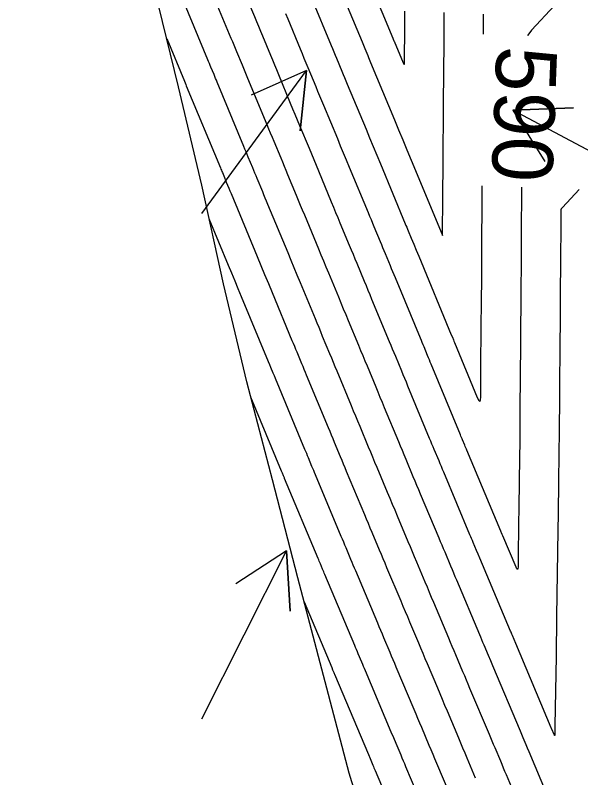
# Model space of a CAD drawing. Extents: x 954385 to 988206, y 1868364 to 1924553.
# Drawn here: x 957938.6 to 957994.6, y 1918863.1 to 1918938.6 of the extents above; entities that cross this region are included whole.
import ezdxf

# ---------------------------------------------------------------- set-up
doc = ezdxf.new("R2010")
doc.units = 0
for name, color, linetype in [('Ex_Contour Labels', 7, 'Continuous'), ('Ex_Major Contours', 7, 'Continuous'), ('Ex_Minor Contours', 7, 'Continuous'), ('Perimeter', 7, 'Continuous'), ('Slopes', 7, 'Continuous')]:
    doc.layers.add(name, color=color, linetype=linetype)

msp = doc.modelspace()

# ---------------------------------------------------------------- linework, layer by layer
at = {"layer": 'Ex_Major Contours'}
for points in [[(957992.035, 1918939.534), (957989.765, 1918937.088), (957989.381, 1918936.594), (957989.344, 1918936.521)], [(957988.775, 1918921.532), (957988.739, 1918916.732), (957988.736, 1918916.42), (957988.734, 1918916.107), (957988.731, 1918915.794), (957988.729, 1918915.482), (957988.686, 1918909.856), (957988.683, 1918909.443), (957988.678, 1918908.883), (957988.677, 1918908.703), (957988.675, 1918908.402), (957988.673, 1918908.222), (957988.664, 1918906.986), (957988.661, 1918906.534), (957988.658, 1918906.081), (957988.611, 1918899.574), (957988.605, 1918898.825), (957988.598, 1918898.077), (957988.591, 1918897.328), (957988.582, 1918896.58), (957988.532, 1918892.58), (957988.526, 1918892.09), (957988.52, 1918891.6), (957988.507, 1918890.619), (957988.504, 1918890.374), (957988.501, 1918890.129), (957988.498, 1918889.884), (957988.495, 1918889.638), (957988.479, 1918888.381), (957988.475, 1918888.09), (957988.472, 1918887.799), (957988.468, 1918887.508), (957988.463, 1918887.216), (957988.445, 1918885.933), (957988.441, 1918885.687), (957988.438, 1918885.441), (957988.434, 1918885.195), (957988.43, 1918884.949), (957988.416, 1918883.965), (957988.401, 1918883.778), (957988.363, 1918883.71), (957988.302, 1918883.759), (957988.218, 1918883.927), (957986.914, 1918887.025), (957986.848, 1918887.18), (957986.783, 1918887.335), (957986.75, 1918887.412), (957986.718, 1918887.49), (957983.36, 1918895.498), (957983.306, 1918895.627), (957983.253, 1918895.755), (957983.199, 1918895.883), (957983.145, 1918896.011), (957982.93, 1918896.524), (957982.877, 1918896.652), (957982.823, 1918896.78), (957982.77, 1918896.909), (957982.716, 1918897.037), (957979.821, 1918904.019), (957979.733, 1918904.233), (957979.644, 1918904.447), (957979.555, 1918904.661), (957979.467, 1918904.874), (957979.112, 1918905.729), (957979.023, 1918905.943), (957978.934, 1918906.156), (957978.846, 1918906.37), (957978.757, 1918906.584), (957976.274, 1918912.567), (957976.151, 1918912.864), (957976.028, 1918913.16), (957975.905, 1918913.457), (957975.782, 1918913.753), (957975.29, 1918914.939), (957975.167, 1918915.235), (957975.044, 1918915.532), (957974.921, 1918915.828), (957974.798, 1918916.124), (957974.183, 1918917.605), (957974.04, 1918917.951), (957973.896, 1918918.296), (957973.753, 1918918.642), (957973.609, 1918918.988), (957971.739, 1918923.496), (957971.446, 1918924.202), (957971.153, 1918924.908), (957970.86, 1918925.613), (957970.567, 1918926.319), (957969.196, 1918929.621), (957969.002, 1918930.087), (957968.809, 1918930.553), (957968.615, 1918931.019), (957968.422, 1918931.486), (957967.648, 1918933.351), (957967.454, 1918933.817), (957967.261, 1918934.283), (957967.067, 1918934.749), (957966.874, 1918935.215), (957965.648, 1918938.165), (957965.42, 1918938.714)], [(957981.788, 1918861.177), (957980.381, 1918864.515), (957980.194, 1918864.959), (957980.007, 1918865.402), (957979.82, 1918865.846), (957979.633, 1918866.29), (957978.884, 1918868.064), (957978.697, 1918868.508), (957978.51, 1918868.951), (957978.323, 1918869.395), (957978.136, 1918869.839), (957976.364, 1918874.039), (957976.211, 1918874.402), (957976.058, 1918874.765), (957975.905, 1918875.127), (957975.753, 1918875.49), (957975.141, 1918876.941), (957974.989, 1918877.304), (957974.836, 1918877.667), (957974.683, 1918878.03), (957974.53, 1918878.392), (957972.354, 1918883.558), (957972.234, 1918883.843), (957972.114, 1918884.128), (957971.995, 1918884.413), (957971.875, 1918884.699), (957971.397, 1918885.839), (957971.277, 1918886.124), (957971.158, 1918886.41), (957971.038, 1918886.695), (957970.919, 1918886.98), (957968.363, 1918893.079), (957968.276, 1918893.288), (957968.188, 1918893.496), (957968.102, 1918893.705), (957968.015, 1918893.914), (957967.668, 1918894.751), (957967.581, 1918894.96), (957967.495, 1918895.169), (957967.408, 1918895.378), (957967.321, 1918895.587), (957964.411, 1918902.598), (957964.297, 1918902.872), (957964.183, 1918903.146), (957963.955, 1918903.694), (957963.842, 1918903.968), (957963.728, 1918904.242), (957961.047, 1918910.703), (957960.727, 1918911.475), (957960.407, 1918912.247), (957960.086, 1918913.019), (957959.766, 1918913.791), (957957.844, 1918918.423)]]:
    msp.add_lwpolyline(points, dxfattribs=at)
at = {"layer": 'Ex_Minor Contours'}
for points in [[(957972.605, 1918944.525), (957976.022, 1918936.303), (957976.063, 1918936.203), (957976.136, 1918936.028), (957976.146, 1918936.003), (957977.047, 1918933.835), (957977.105, 1918933.717), (957977.147, 1918933.682), (957977.173, 1918933.73), (957977.182, 1918933.861), (957977.188, 1918934.554), (957977.189, 1918934.728), (957977.191, 1918934.901), (957977.192, 1918935.074), (957977.193, 1918935.247), (957977.2, 1918936.111), (957977.202, 1918936.312), (957977.204, 1918936.514), (957977.205, 1918936.716), (957977.207, 1918936.917), (957977.225, 1918938.972)], [(957970.286, 1918942.405), (957972.972, 1918935.941), (957973.044, 1918935.769), (957973.115, 1918935.597), (957973.187, 1918935.424), (957973.258, 1918935.252), (957973.544, 1918934.564), (957973.615, 1918934.392), (957973.686, 1918934.22), (957973.758, 1918934.048), (957973.829, 1918933.876), (957976.178, 1918928.221), (957976.593, 1918927.221), (957977.008, 1918926.222), (957977.423, 1918925.222), (957977.838, 1918924.222), (957980.895, 1918916.854), (957980.935, 1918916.759), (957980.939, 1918916.749), (957980.943, 1918916.746), (957980.945, 1918916.75), (957980.946, 1918916.761), (957980.947, 1918916.887), (957980.975, 1918920.531), (957980.979, 1918921.035), (957980.982, 1918921.538), (957980.986, 1918922.042), (957980.99, 1918922.546), (957981.01, 1918925.179), (957981.013, 1918925.568), (957981.016, 1918925.957), (957981.022, 1918926.734), (957981.023, 1918926.929), (957981.025, 1918927.123), (957981.026, 1918927.317), (957981.028, 1918927.512), (957981.046, 1918929.825), (957981.095, 1918935.937), (957981.101, 1918936.663), (957981.107, 1918937.39), (957981.113, 1918938.116), (957981.119, 1918938.843)], [(957994.466, 1918921.316), (957992.817, 1918919.536), (957992.69, 1918919.399), (957992.675, 1918919.379), (957992.663, 1918919.357), (957992.656, 1918919.333), (957992.654, 1918919.307), (957992.605, 1918912.758), (957992.602, 1918912.404), (957992.599, 1918912.05), (957992.597, 1918911.696), (957992.594, 1918911.342), (957992.583, 1918909.926), (957992.58, 1918909.572), (957992.578, 1918909.218), (957992.575, 1918908.864), (957992.572, 1918908.51), (957992.552, 1918905.79), (957992.548, 1918905.219), (957992.544, 1918904.648), (957992.54, 1918904.076), (957992.536, 1918903.505), (957992.506, 1918899.377), (957992.505, 1918899.164), (957992.503, 1918898.952), (957992.501, 1918898.74), (957992.498, 1918898.528), (957992.442, 1918894.038), (957992.435, 1918893.502), (957992.429, 1918892.966), (957992.422, 1918892.43), (957992.415, 1918891.894), (957992.388, 1918889.747), (957992.382, 1918889.211), (957992.375, 1918888.675), (957992.367, 1918888.138), (957992.36, 1918887.602), (957992.236, 1918879.048), (957992.231, 1918878.72), (957992.226, 1918878.393), (957992.221, 1918878.066), (957992.216, 1918877.739), (957992.196, 1918876.43), (957992.191, 1918876.102), (957992.187, 1918875.775), (957992.182, 1918875.448), (957992.177, 1918875.121), (957992.073, 1918868.231), (957992.071, 1918868.11), (957992.069, 1918867.988), (957992.064, 1918867.674), (957992.062, 1918867.522), (957992.059, 1918867.32), (957992.056, 1918867.281), (957992.048, 1918867.267), (957992.036, 1918867.277), (957992.018, 1918867.312), (957991.737, 1918867.979), (957991.709, 1918868.047), (957988.197, 1918876.372), (957988.025, 1918876.78), (957987.853, 1918877.188), (957987.81, 1918877.29), (957987.767, 1918877.392), (957987.724, 1918877.494), (957987.681, 1918877.596), (957984.634, 1918884.83), (957984.472, 1918885.215), (957984.31, 1918885.6), (957983.985, 1918886.371), (957983.904, 1918886.563), (957983.823, 1918886.756), (957983.742, 1918886.948), (957983.662, 1918887.141), (957981.068, 1918893.326), (957980.951, 1918893.606), (957980.834, 1918893.886), (957980.716, 1918894.165), (957980.599, 1918894.445), (957980.13, 1918895.564), (957980.013, 1918895.844), (957979.896, 1918896.124), (957979.78, 1918896.404), (957979.664, 1918896.684), (957977.516, 1918901.864), (957977.365, 1918902.228), (957977.214, 1918902.591), (957977.063, 1918902.955), (957976.912, 1918903.318), (957976.309, 1918904.772), (957976.158, 1918905.136), (957976.007, 1918905.499), (957975.856, 1918905.863), (957975.705, 1918906.226), (957973.959, 1918910.434), (957973.775, 1918910.878), (957973.59, 1918911.322), (957973.406, 1918911.766), (957973.222, 1918912.21), (957972.485, 1918913.986), (957972.301, 1918914.431), (957972.116, 1918914.875), (957971.932, 1918915.319), (957971.748, 1918915.763), (957970.827, 1918917.981), (957970.612, 1918918.499), (957970.397, 1918919.017), (957970.182, 1918919.535), (957969.967, 1918920.053), (957968.689, 1918923.133), (957968.458, 1918923.692), (957968.226, 1918924.251), (957967.994, 1918924.809), (957967.762, 1918925.368), (957966.834, 1918927.603), (957966.602, 1918928.161), (957966.37, 1918928.72), (957966.138, 1918929.279), (957965.906, 1918929.837), (957964.729, 1918932.674), (957964.531, 1918933.15), (957964.334, 1918933.626), (957964.136, 1918934.102), (957963.938, 1918934.579), (957963.147, 1918936.483), (957962.949, 1918936.96), (957962.751, 1918937.436), (957962.553, 1918937.912), (957962.355, 1918938.388), (957961.017, 1918941.609)], [(957992.669, 1918858.163), (957989.507, 1918865.668), (957989.363, 1918866.009), (957989.22, 1918866.35), (957988.932, 1918867.032), (957988.86, 1918867.202), (957988.789, 1918867.373), (957988.717, 1918867.543), (957988.645, 1918867.714), (957985.928, 1918874.154), (957985.71, 1918874.67), (957985.493, 1918875.186), (957985.057, 1918876.219), (957984.948, 1918876.477), (957984.84, 1918876.735), (957984.731, 1918876.993), (957984.622, 1918877.252), (957982.355, 1918882.635), (957982.209, 1918882.982), (957982.063, 1918883.328), (957981.917, 1918883.674), (957981.771, 1918884.021), (957981.188, 1918885.406), (957981.042, 1918885.752), (957980.896, 1918886.099), (957980.751, 1918886.445), (957980.605, 1918886.792), (957978.776, 1918891.154), (957978.595, 1918891.585), (957978.415, 1918892.017), (957978.234, 1918892.448), (957978.053, 1918892.879), (957977.33, 1918894.604), (957977.15, 1918895.036), (957976.97, 1918895.467), (957976.79, 1918895.899), (957976.611, 1918896.331), (957975.21, 1918899.709), (957974.997, 1918900.222), (957974.784, 1918900.736), (957974.571, 1918901.249), (957974.358, 1918901.762), (957973.506, 1918903.816), (957973.292, 1918904.329), (957973.079, 1918904.842), (957972.866, 1918905.356), (957972.653, 1918905.869), (957971.635, 1918908.323), (957971.394, 1918908.903), (957971.153, 1918909.483), (957970.913, 1918910.064), (957970.672, 1918910.644), (957969.68, 1918913.034), (957969.434, 1918913.626), (957969.189, 1918914.218), (957968.943, 1918914.809), (957968.698, 1918915.401), (957967.298, 1918918.774), (957967.098, 1918919.256), (957966.898, 1918919.738), (957966.698, 1918920.22), (957966.498, 1918920.702), (957965.64, 1918922.771), (957965.469, 1918923.182), (957965.298, 1918923.594), (957965.127, 1918924.005), (957964.956, 1918924.417), (957964.273, 1918926.063), (957964.102, 1918926.475), (957963.931, 1918926.887), (957963.76, 1918927.298), (957963.589, 1918927.71), (957961.681, 1918932.31), (957961.544, 1918932.639), (957961.407, 1918932.969), (957961.27, 1918933.299), (957961.133, 1918933.629), (957960.584, 1918934.949), (957960.447, 1918935.278), (957960.31, 1918935.608), (957960.173, 1918935.938), (957960.036, 1918936.268), (957958.212, 1918940.66)], [(957967.967, 1918940.285), (957969.923, 1918935.578), (957970.056, 1918935.259), (957970.188, 1918934.94), (957970.321, 1918934.621), (957970.453, 1918934.301), (957970.983, 1918933.025), (957971.115, 1918932.706), (957971.248, 1918932.387), (957971.38, 1918932.068), (957971.513, 1918931.748), (957973.373, 1918927.27), (957973.727, 1918926.417), (957974.081, 1918925.565), (957974.435, 1918924.712), (957974.789, 1918923.859), (957977.251, 1918917.923), (957977.323, 1918917.749), (957977.395, 1918917.576), (957977.467, 1918917.402), (957977.539, 1918917.229), (957977.848, 1918916.486), (957977.971, 1918916.188), (957978.095, 1918915.891), (957978.341, 1918915.296), (957978.465, 1918914.999), (957978.588, 1918914.701), (957981.809, 1918906.941), (957981.915, 1918906.685), (957982.021, 1918906.43), (957982.074, 1918906.302), (957982.127, 1918906.175), (957984.383, 1918900.733), (957984.53, 1918900.435), (957984.636, 1918900.346), (957984.7, 1918900.468), (957984.724, 1918900.799), (957984.736, 1918902.545), (957984.739, 1918902.981), (957984.742, 1918903.417), (957984.746, 1918903.853), (957984.749, 1918904.29), (957984.77, 1918907.139), (957984.771, 1918907.303), (957984.772, 1918907.466), (957984.773, 1918907.63), (957984.775, 1918907.793), (957984.78, 1918908.447), (957984.782, 1918908.774), (957984.785, 1918909.101), (957984.818, 1918913.617), (957984.822, 1918914.028), (957984.825, 1918914.44), (957984.828, 1918914.852), (957984.831, 1918915.263), (957984.844, 1918916.909), (957984.847, 1918917.321), (957984.85, 1918917.732), (957984.853, 1918918.144), (957984.856, 1918918.555), (957984.88, 1918921.679)], [(957989.599, 1918857.846), (957987.263, 1918863.391), (957987.123, 1918863.724), (957986.982, 1918864.056), (957986.842, 1918864.389), (957986.702, 1918864.721), (957986.142, 1918866.051), (957986.002, 1918866.384), (957985.861, 1918866.716), (957985.721, 1918867.048), (957985.581, 1918867.381), (957983.66, 1918871.935), (957983.485, 1918872.35), (957983.31, 1918872.764), (957983.136, 1918873.178), (957982.961, 1918873.592), (957982.262, 1918875.25), (957982.087, 1918875.664), (957981.912, 1918876.078), (957981.738, 1918876.493), (957981.563, 1918876.907), (957980.075, 1918880.441), (957979.865, 1918880.941), (957979.654, 1918881.441), (957979.443, 1918881.941), (957979.233, 1918882.441), (957978.39, 1918884.442), (957978.179, 1918884.942), (957977.969, 1918885.442), (957977.759, 1918885.942), (957977.549, 1918886.443), (957976.484, 1918888.982), (957976.24, 1918889.565), (957975.996, 1918890.148), (957975.751, 1918890.73), (957975.507, 1918891.313), (957974.468, 1918893.794), (957974.255, 1918894.302), (957974.043, 1918894.81), (957973.831, 1918895.319), (957973.62, 1918895.827), (957972.776, 1918897.862), (957972.565, 1918898.371), (957972.354, 1918898.88), (957972.143, 1918899.389), (957971.932, 1918899.897), (957970.511, 1918903.321), (957970.331, 1918903.753), (957970.152, 1918904.185), (957969.972, 1918904.618), (957969.793, 1918905.05), (957969.075, 1918906.78), (957968.896, 1918907.213), (957968.716, 1918907.645), (957968.537, 1918908.077), (957968.357, 1918908.51), (957966.875, 1918912.082), (957966.568, 1918912.821), (957966.262, 1918913.561), (957965.955, 1918914.3), (957965.648, 1918915.04), (957963.656, 1918919.839), (957963.527, 1918920.149), (957963.399, 1918920.458), (957963.27, 1918920.768), (957963.142, 1918921.078), (957962.59, 1918922.408), (957962.48, 1918922.672), (957962.371, 1918922.937), (957962.261, 1918923.201), (957962.151, 1918923.466), (957961.711, 1918924.524), (957961.602, 1918924.789), (957961.492, 1918925.053), (957961.382, 1918925.318), (957961.272, 1918925.582), (957958.632, 1918931.946), (957958.556, 1918932.129), (957958.48, 1918932.313), (957958.403, 1918932.496), (957958.327, 1918932.68), (957958.022, 1918933.414), (957957.946, 1918933.597), (957957.87, 1918933.781), (957957.793, 1918933.964), (957957.717, 1918934.148), (957955.406, 1918939.71)], [(957984.997, 1918936.686), (957985.003, 1918937.44), (957985.007, 1918937.853), (957985.01, 1918938.266), (957985.013, 1918938.679)], [(957953.639, 1918936.261), (957955.398, 1918932.028), (957955.46, 1918931.879), (957955.537, 1918931.693), (957955.583, 1918931.581), (957958.955, 1918923.455), (957959.004, 1918923.337), (957959.053, 1918923.22), (957959.102, 1918923.102), (957959.15, 1918922.985), (957959.346, 1918922.515), (957959.394, 1918922.397), (957959.443, 1918922.28), (957959.492, 1918922.162), (957959.541, 1918922.045), (957959.786, 1918921.454), (957959.9, 1918921.179), (957960.014, 1918920.904), (957962.598, 1918914.678), (957962.966, 1918913.791), (957963.334, 1918912.904), (957963.702, 1918912.017), (957964.07, 1918911.129), (957966.043, 1918906.376), (957966.161, 1918906.091), (957966.279, 1918905.807), (957966.397, 1918905.522), (957966.515, 1918905.237), (957966.988, 1918904.098), (957967.106, 1918903.813), (957967.224, 1918903.529), (957967.342, 1918903.244), (957967.461, 1918902.959), (957969.627, 1918897.742), (957969.776, 1918897.383), (957969.924, 1918897.024), (957970.073, 1918896.665), (957970.222, 1918896.306), (957970.817, 1918894.871), (957970.966, 1918894.512), (957971.116, 1918894.153), (957971.265, 1918893.795), (957971.415, 1918893.436), (957973.211, 1918889.152), (957973.394, 1918888.715), (957973.577, 1918888.279), (957973.76, 1918887.842), (957973.943, 1918887.405), (957974.675, 1918885.658), (957974.858, 1918885.222), (957975.042, 1918884.785), (957975.225, 1918884.349), (957975.409, 1918883.912), (957976.81, 1918880.587), (957977.027, 1918880.07), (957977.245, 1918879.554), (957977.462, 1918879.037), (957977.68, 1918878.521), (957978.55, 1918876.455), (957978.768, 1918875.938), (957978.985, 1918875.421), (957979.203, 1918874.905), (957979.421, 1918874.389), (957980.429, 1918871.999), (957980.67, 1918871.428), (957980.91, 1918870.858), (957981.151, 1918870.287), (957981.391, 1918869.717), (957982.517, 1918867.048), (957982.726, 1918866.554), (957982.934, 1918866.059), (957983.143, 1918865.565), (957983.351, 1918865.07), (957984.185, 1918863.092)], [(957979.543, 1918858.9), (957977.322, 1918864.17), (957977.201, 1918864.458), (957977.08, 1918864.745), (957976.959, 1918865.033), (957976.837, 1918865.32), (957976.352, 1918866.47), (957976.11, 1918867.045), (957975.867, 1918867.62), (957973.307, 1918873.69), (957973.219, 1918873.899), (957973.131, 1918874.108), (957973.043, 1918874.317), (957972.955, 1918874.526), (957972.603, 1918875.362), (957972.515, 1918875.571), (957972.427, 1918875.78), (957972.339, 1918875.989), (957972.251, 1918876.198), (957969.299, 1918883.204), (957969.243, 1918883.338), (957969.187, 1918883.471), (957969.131, 1918883.605), (957969.075, 1918883.739), (957968.851, 1918884.273), (957968.795, 1918884.407), (957968.739, 1918884.541), (957968.683, 1918884.674), (957968.627, 1918884.808), (957965.311, 1918892.721), (957965.286, 1918892.78), (957965.261, 1918892.839), (957965.237, 1918892.899), (957965.212, 1918892.958), (957965.089, 1918893.254), (957965.04, 1918893.372), (957965.016, 1918893.431), (957961.969, 1918900.769)], [(957967.235, 1918880.498), (957969.971, 1918874.003), (957970.064, 1918873.782), (957970.181, 1918873.506), (957970.227, 1918873.396), (957970.25, 1918873.34), (957973.599, 1918865.402), (957973.765, 1918865.008), (957974.042, 1918864.351), (957974.097, 1918864.22), (957974.153, 1918864.088), (957974.208, 1918863.957), (957974.263, 1918863.826), (957977.299, 1918856.623)]]:
    msp.add_lwpolyline(points, dxfattribs=at)
at = {"layer": 'Perimeter'}
msp.add_lwpolyline([(957974.671, 1918853.956), (957971.691, 1918863.536), (957969.153, 1918873.215), (957966.605, 1918882.892), (957964.105, 1918892.58), (957961.58, 1918902.262), (957959.271, 1918911.992), (957957.104, 1918921.755), (957954.809, 1918931.489), (957952.428, 1918941.203), (957950.425, 1918951.002), (957949.07, 1918960.947), (957947.365, 1918970.813), (957946.225, 1918980.806), (957947.369, 1918991.311), (957948.976, 1919001.92), (957947.688, 1919008.805), (957946.681, 1919011.654), (957944.248, 1919021.357), (957948.184, 1919032.489), (957949.869, 1919043.116), (957945.982, 1919052.492), (957942.292, 1919061.913), (957938.649, 1919071.344)], dxfattribs=at)
at = {"layer": 'Slopes'}
for points in [[(957957.131, 1918918.928), (957967.485, 1918933.074), (957966.837, 1918927.109), (957967.485, 1918933.074), (957961.996, 1918930.653)], [(958007.131, 1918918.928), (957987.907, 1918929.179), (957993.904, 1918929.381), (957987.907, 1918929.179), (957991.081, 1918924.086)], [(957957.131, 1918868.928), (957965.513, 1918885.566), (957965.855, 1918879.576), (957965.513, 1918885.566), (957960.496, 1918882.276)]]:
    msp.add_lwpolyline(points, dxfattribs=at)

# ---------------------------------------------------------------- texts
at = {"layer": 'Ex_Contour Labels'}
msp.add_text('590', height=6, rotation=267.83157, dxfattribs=at).set_placement((957986.304, 1918935.564))

doc.saveas('drawing.dxf')
